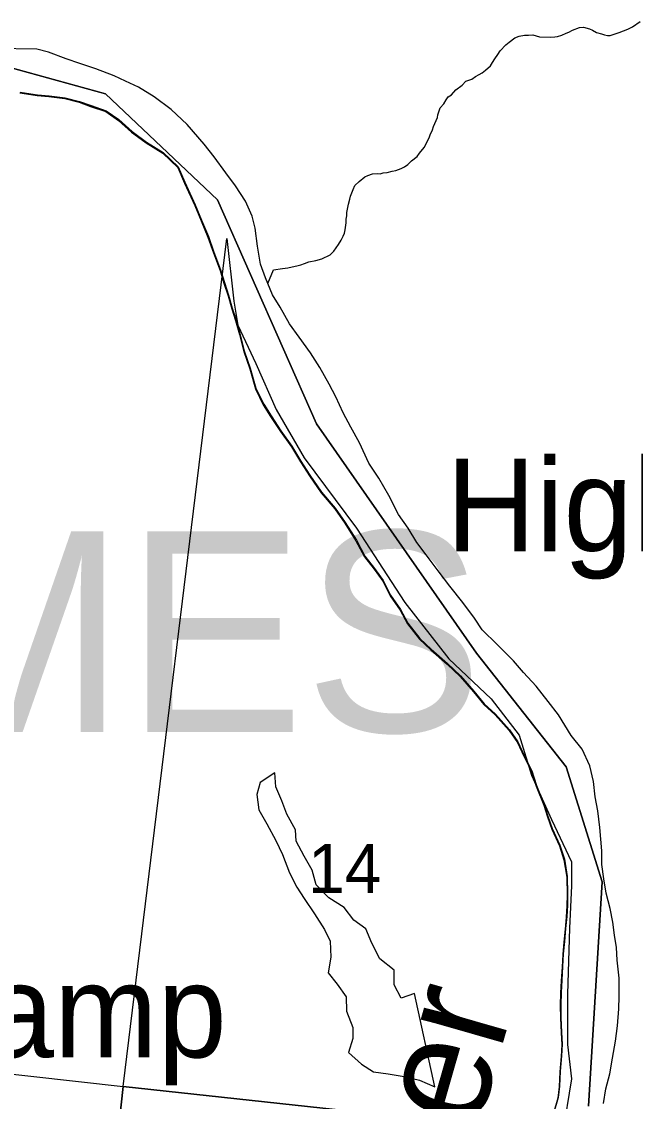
# Model space of a CAD drawing. Extents: x 0 to 34, y 0 to 22.
# Drawn here: x 6.5317 to 6.7924, y 20.1677 to 20.6266 of the extents above; entities that cross this region are included whole.
import ezdxf

# ---------------------------------------------------------------- set-up
doc = ezdxf.new("R2010")
doc.units = 0
for name, color, linetype in [('GM_X_Corporation', 7, 'Continuous'), ('GM_X_Major_River', 7, 'Continuous'), ('GM_X_Major_River_Text', 7, 'Continuous'), ('GM_X_Minor_Lake', 7, 'Continuous'), ('GM_X_Minor_River', 7, 'Continuous'), ('GM_X_Section', 7, 'Continuous'), ('GM_X_Section_Text', 7, 'Continuous'), ('GM_X_Township_Text', 7, 'Continuous'), ('GM_X_Unincorporated_Text', 7, 'Continuous'), ('SH_Cut_Line', 7, 'Continuous')]:
    doc.layers.add(name, color=color, linetype=linetype)

msp = doc.modelspace()

# ---------------------------------------------------------------- linework, layer by layer
at = {"layer": 'GM_X_Corporation'}
for points in [[(6.1679, 20.46855), (6.24134, 20.48331), (6.30597, 20.5086), (6.32156, 20.51781), (6.33441, 20.52507), (6.41849, 20.58436), (6.45052, 20.59925), (6.51793, 20.60943), (6.56736, 20.59594), (6.61488, 20.55089), (6.6569, 20.45568), (6.72495, 20.35818), (6.76298, 20.30991), (6.77819, 20.26107), (6.77249, 20.16568)], [(6.77249, 20.16568), (6.77819, 20.26107), (6.76298, 20.30991), (6.72495, 20.35818), (6.6569, 20.45568), (6.61488, 20.55089), (6.56736, 20.59594), (6.51793, 20.60943), (6.45052, 20.59925), (6.41849, 20.58436), (6.33441, 20.52507), (6.32156, 20.51781), (6.30597, 20.5086), (6.24134, 20.48331), (6.1679, 20.46855)]]:
    msp.add_lwpolyline(points, dxfattribs=at)
at = {"layer": 'GM_X_Major_River'}
for points in [[(6.61349, 20.56914), (6.60924, 20.57455), (6.60202, 20.58288), (6.59514, 20.58929), (6.58804, 20.59457), (6.5813, 20.59871), (6.57585, 20.60129), (6.57096, 20.60348), (6.56325, 20.6065), (6.55646, 20.60873), (6.55062, 20.61075), (6.54309, 20.61357), (6.53818, 20.61481), (6.52035, 20.61518)], [(6.53095, 20.59632), (6.53832, 20.59522), (6.54325, 20.59474)], [(6.53111, 20.59662), (6.53849, 20.59551), (6.54341, 20.59503)], [(6.54325, 20.59474), (6.55006, 20.59384), (6.5561, 20.59238), (6.561, 20.59057), (6.5674, 20.58834), (6.57283, 20.58462), (6.57841, 20.57956), (6.58458, 20.57506), (6.59169, 20.57073), (6.59801, 20.56452), (6.60091, 20.55799), (6.60525, 20.54839), (6.60796, 20.54187), (6.61084, 20.53497), (6.61316, 20.52827), (6.61604, 20.52079), (6.61763, 20.51543), (6.61941, 20.51007), (6.62099, 20.50453), (6.62259, 20.49955), (6.62417, 20.49362), (6.6261, 20.48636), (6.6286, 20.47908), (6.63107, 20.47047), (6.63434, 20.46375), (6.63745, 20.45874), (6.64168, 20.45238), (6.64628, 20.44582), (6.65013, 20.43947), (6.65398, 20.43349), (6.65895, 20.42635), (6.66469, 20.41958), (6.66892, 20.41341), (6.67369, 20.4059), (6.67734, 20.39917), (6.6814, 20.39395), (6.68508, 20.38874), (6.68818, 20.38259), (6.69241, 20.37642), (6.69551, 20.37065), (6.70068, 20.36408), (6.70552, 20.35961), (6.71241, 20.35357), (6.71798, 20.34832), (6.72354, 20.34174), (6.72797, 20.33633), (6.73281, 20.33204), (6.73874, 20.32527), (6.74224, 20.32025), (6.74496, 20.31449), (6.74823, 20.30796), (6.75018, 20.30164), (6.75342, 20.29359), (6.75502, 20.28862), (6.75681, 20.28345), (6.76007, 20.27634), (6.76203, 20.27041), (6.76319, 20.26297), (6.76341, 20.25555), (6.76331, 20.2508), (6.76301, 20.24605), (6.76252, 20.24093), (6.76202, 20.23543), (6.76153, 20.23011), (6.76122, 20.2248), (6.7609, 20.21891), (6.7606, 20.21378), (6.76048, 20.20846), (6.76056, 20.20314), (6.7608, 20.19686), (6.76107, 20.19172), (6.76077, 20.18678), (6.76025, 20.18033), (6.75992, 20.17387), (6.75944, 20.16913), (6.75759, 20.1627)], [(6.54341, 20.59503), (6.55023, 20.59413), (6.55627, 20.59267), (6.56117, 20.59086), (6.56757, 20.58864), (6.57299, 20.58491), (6.57858, 20.57985), (6.58474, 20.57535), (6.59186, 20.57102), (6.59818, 20.56481), (6.60107, 20.55828), (6.60542, 20.54869), (6.60812, 20.54217), (6.61101, 20.53526), (6.61333, 20.52856), (6.6162, 20.52108), (6.61779, 20.51573), (6.61957, 20.51036), (6.62116, 20.50482), (6.62276, 20.49984), (6.62434, 20.49391), (6.62627, 20.48665), (6.62876, 20.47937), (6.63123, 20.47077), (6.6345, 20.46404), (6.63762, 20.45903), (6.64185, 20.45267), (6.64645, 20.44611), (6.6503, 20.43976), (6.65415, 20.43378), (6.65912, 20.42665), (6.66486, 20.41987), (6.66909, 20.4137), (6.67386, 20.40619), (6.6775, 20.39946), (6.68157, 20.39424), (6.68525, 20.38903), (6.68834, 20.38288), (6.69257, 20.37671), (6.69567, 20.37094), (6.70084, 20.36437), (6.70568, 20.3599), (6.71257, 20.35386), (6.71815, 20.34861), (6.7237, 20.34203), (6.72814, 20.33662), (6.73298, 20.33234), (6.73891, 20.32556), (6.7424, 20.32054), (6.74512, 20.31478), (6.7484, 20.30825), (6.75035, 20.30194), (6.75359, 20.29388), (6.75519, 20.28891), (6.75697, 20.28374), (6.76023, 20.27664), (6.76219, 20.2707), (6.76336, 20.26326), (6.76358, 20.25584), (6.76347, 20.25109), (6.76318, 20.24634), (6.76269, 20.24122), (6.76219, 20.23572), (6.76169, 20.23041), (6.76139, 20.22509), (6.76107, 20.2192), (6.76077, 20.21407), (6.76065, 20.20875), (6.76072, 20.20343), (6.76097, 20.19715), (6.76123, 20.19201), (6.76094, 20.18707), (6.76042, 20.18062), (6.76009, 20.17416), (6.7596, 20.16942), (6.75775, 20.16299)], [(6.77875, 20.16683), (6.77983, 20.17308), (6.78149, 20.17951), (6.78258, 20.18614), (6.78388, 20.19334), (6.78478, 20.19978), (6.78532, 20.207), (6.78543, 20.21232), (6.78541, 20.22011), (6.78463, 20.22773), (6.78437, 20.23306), (6.78354, 20.2384), (6.78271, 20.24393), (6.78169, 20.24966), (6.77994, 20.25616), (6.77893, 20.26226), (6.77812, 20.26837), (6.77805, 20.27426), (6.77732, 20.28416), (6.77634, 20.29122), (6.77533, 20.29713), (6.77452, 20.30361), (6.77296, 20.3103), (6.7697, 20.3174), (6.76508, 20.3232), (6.75977, 20.33206), (6.75533, 20.33766), (6.75016, 20.34423), (6.74479, 20.35005), (6.74053, 20.35489), (6.73366, 20.36188), (6.72734, 20.36809), (6.72403, 20.3731), (6.71905, 20.37967), (6.71351, 20.38663), (6.70908, 20.39262), (6.70355, 20.39995), (6.69949, 20.40517), (6.69583, 20.41133), (6.69178, 20.41712), (6.68759, 20.42519), (6.68338, 20.4325), (6.67916, 20.43887), (6.67517, 20.44751), (6.67152, 20.45424), (6.66824, 20.46039), (6.66516, 20.46711), (6.66224, 20.47249), (6.65841, 20.47961), (6.65437, 20.48577), (6.64958, 20.49253), (6.64553, 20.49813), (6.64151, 20.50524), (6.63821, 20.51045), (6.63533, 20.51773), (6.63318, 20.52348), (6.63182, 20.53111), (6.63085, 20.53874), (6.62964, 20.5439), (6.62674, 20.55023), (6.62252, 20.55678), (6.61846, 20.56238), (6.61349, 20.56914)]]:
    msp.add_lwpolyline(points, dxfattribs=at)
at = {"layer": 'GM_X_Minor_Lake'}
msp.add_line((6.70723, 20.17391), (6.69857, 20.21361), dxfattribs=at)
msp.add_lwpolyline([(6.69857, 20.21361), (6.69283, 20.21165), (6.6899, 20.21722), (6.68985, 20.22349), (6.68387, 20.22837), (6.6804, 20.23491), (6.67787, 20.24104), (6.67281, 20.24476), (6.66875, 20.25017), (6.66218, 20.2543), (6.65679, 20.25973), (6.65502, 20.26604), (6.65173, 20.272), (6.64825, 20.27835), (6.64797, 20.2831), (6.64431, 20.28983), (6.64215, 20.29539), (6.63962, 20.30133), (6.63918, 20.30742), (6.633, 20.30319), (6.63157, 20.29809), (6.63238, 20.29161), (6.63586, 20.28564), (6.6397, 20.27853), (6.64243, 20.27258), (6.6455, 20.26491), (6.64859, 20.25877), (6.65172, 20.25395), (6.65615, 20.24739), (6.66038, 20.24084), (6.66274, 20.23585), (6.66298, 20.22901), (6.66189, 20.22238), (6.66577, 20.21754), (6.66946, 20.21215), (6.66971, 20.20606), (6.67242, 20.19916), (6.67232, 20.19441), (6.67048, 20.18856), (6.67607, 20.1835), (6.68114, 20.18035), (6.68739, 20.17946), (6.69421, 20.17836), (6.70064, 20.17671), (6.70723, 20.17391)], dxfattribs=at)
at = {"layer": 'GM_X_Minor_River'}
msp.add_lwpolyline([(6.6363, 20.51528), (6.63862, 20.52103), (6.64244, 20.52169), (6.64472, 20.52201), (6.64663, 20.52234), (6.64854, 20.52285), (6.65026, 20.52319), (6.65179, 20.52372), (6.65371, 20.52443), (6.65658, 20.52511), (6.65925, 20.5258), (6.66271, 20.52741), (6.66427, 20.52908), (6.66526, 20.53038), (6.66625, 20.53187), (6.66743, 20.53374), (6.66823, 20.53542), (6.66884, 20.53674), (6.66906, 20.53806), (6.66952, 20.54108), (6.66956, 20.5426), (6.66978, 20.54411), (6.66982, 20.54544), (6.67048, 20.54902), (6.6711, 20.55109), (6.67132, 20.55241), (6.67254, 20.55523), (6.67315, 20.55692), (6.67509, 20.55857), (6.67742, 20.5606), (6.67876, 20.56113), (6.68068, 20.56184), (6.68277, 20.56198), (6.68391, 20.56195), (6.68525, 20.56229), (6.68696, 20.56244), (6.68906, 20.56295), (6.69059, 20.56329), (6.69289, 20.56418), (6.69424, 20.5649), (6.69578, 20.56581), (6.69734, 20.56748), (6.69967, 20.56931), (6.70065, 20.57061), (6.70261, 20.57303), (6.70481, 20.57714), (6.70522, 20.57846), (6.70622, 20.58052), (6.70664, 20.58203), (6.70825, 20.58578), (6.70847, 20.58691), (6.7095, 20.58992), (6.71106, 20.59158), (6.71205, 20.59327), (6.71285, 20.59457), (6.7142, 20.59549), (6.71615, 20.59752), (6.71886, 20.59954), (6.72042, 20.6012), (6.72291, 20.60209), (6.72446, 20.60318), (6.726, 20.60409), (6.72735, 20.60481), (6.72871, 20.60592), (6.73084, 20.60776), (6.73164, 20.60925), (6.73263, 20.61075), (6.734, 20.61261), (6.73499, 20.6141), (6.73734, 20.61669), (6.73869, 20.61779), (6.74121, 20.61963), (6.74294, 20.62034), (6.74523, 20.62085), (6.74694, 20.6208), (6.74884, 20.62094), (6.75016, 20.62053), (6.75167, 20.62011), (6.75622, 20.61999), (6.75812, 20.62013), (6.75927, 20.62029), (6.76118, 20.62081), (6.76291, 20.62171), (6.76406, 20.62206), (6.7656, 20.62297), (6.76867, 20.62403), (6.77038, 20.62417), (6.77283, 20.62354), (6.77415, 20.62294), (6.77583, 20.62194), (6.7779, 20.62132), (6.77922, 20.62091), (6.78055, 20.62068), (6.78169, 20.62065), (6.78552, 20.62188), (6.78916, 20.6233), (6.79109, 20.62439), (6.79437, 20.62658)], dxfattribs=at)
at = {"layer": 'GM_X_Section'}
for points in [[(6.62182, 20.50781), (6.62353, 20.49756), (6.63121, 20.48134), (6.63975, 20.4617), (6.6517, 20.44121), (6.6739, 20.41132), (6.6944, 20.37973), (6.71318, 20.35582), (6.73111, 20.33875), (6.74307, 20.32338), (6.74819, 20.3063), (6.75673, 20.28752), (6.76527, 20.26958), (6.76527, 20.25934), (6.76441, 20.24141), (6.76356, 20.21323), (6.76356, 20.19188), (6.76527, 20.17737), (6.76142, 20.15374), (6.57479, 20.17408), (6.61882, 20.53439)], [(5.98888, 20.23965), (6.57479, 20.17408), (6.53576, 19.81452), (6.53419, 19.81301), (6.51594, 19.8004), (6.49801, 19.78545), (6.48222, 19.77393), (6.46855, 19.76197), (6.45874, 19.75002), (6.44934, 19.73038), (6.4391, 19.70818), (6.43355, 19.69324), (6.43532, 19.6824), (6.43432, 19.68006), (5.94132, 19.73044)]]:
    msp.add_lwpolyline(points, close=True, dxfattribs=at)
msp.add_lwpolyline([(6.53576, 19.81452), (6.57479, 20.17408), (6.76142, 20.15374)], dxfattribs=at)
at = {"layer": 'SH_Cut_Line'}
for points in [[(6.77249, 20.16568), (6.77819, 20.26107), (6.76298, 20.30991), (6.72495, 20.35818), (6.6569, 20.45568), (6.61488, 20.55089), (6.56736, 20.59594), (6.51793, 20.60943), (6.45052, 20.59925), (6.41849, 20.58436), (6.33441, 20.52507), (6.32156, 20.51781), (6.30597, 20.5086), (6.24134, 20.48331), (6.1679, 20.46855)], [(6.1679, 20.46855), (6.24134, 20.48331), (6.30597, 20.5086), (6.32156, 20.51781), (6.33441, 20.52507), (6.41849, 20.58436), (6.45052, 20.59925), (6.51793, 20.60943), (6.56736, 20.59594), (6.61488, 20.55089), (6.6569, 20.45568), (6.72495, 20.35818), (6.76298, 20.30991), (6.77819, 20.26107), (6.77249, 20.16568)]]:
    msp.add_lwpolyline(points, dxfattribs=at)

# ---------------------------------------------------------------- texts
at = {"layer": 'GM_X_Major_River_Text'}
msp.add_text('River', height=0.047339, rotation=74.001, dxfattribs=at).set_placement((6.70004, 20.06671))
at = {"layer": 'GM_X_Section_Text'}
msp.add_text('14', height=0.020928, rotation=0, dxfattribs=at).set_placement((6.65337, 20.25622))
at = {"layer": 'GM_X_Township_Text'}
msp.add_text('SYMMES', height=0.085227, rotation=0, dxfattribs=at).set_placement((6.23382, 20.32476))
at = {"layer": 'GM_X_Unincorporated_Text'}
for s, p in [('Highlands', (6.712, 20.40143)), ('Camp', (6.47795, 20.18643))]:
    msp.add_text(s, height=0.039489, rotation=0, dxfattribs=at).set_placement(p)

doc.saveas('drawing.dxf')
